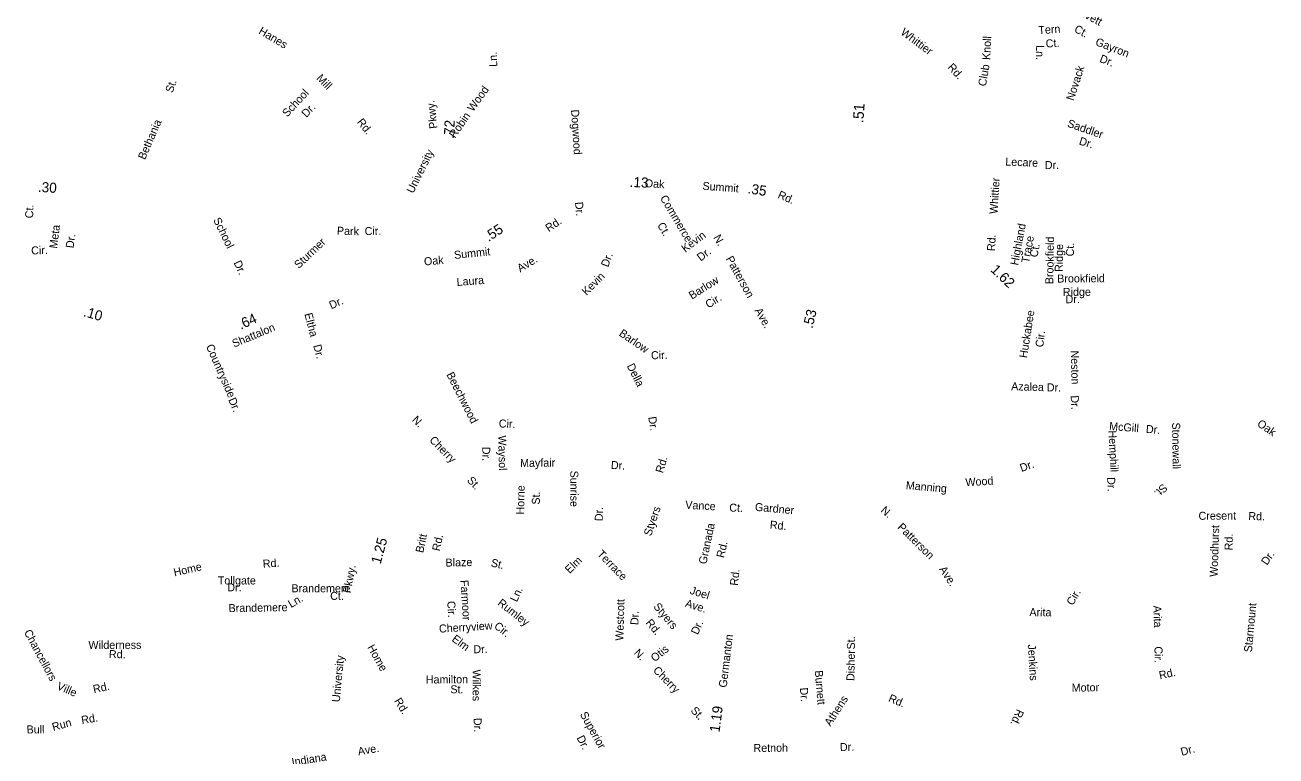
# Model space of a CAD drawing. Extents: x 1553981 to 1780076, y 812965 to 996873.
# Drawn here: x 1618681 to 1633526, y 877892 to 886570 of the extents above; entities that cross this region are included whole.
import ezdxf

# ---------------------------------------------------------------- set-up
doc = ezdxf.new("R2010")
doc.units = 0
for name, color, linetype in [('Exist Road Non-System Type 51 Label', 7, 'Continuous'), ('Exist Road Primary NC Service Mileage Hundredths English Label', 7, 'Continuous'), ('Exist Road Secondary Mileage Hundredths English Label', 7, 'Continuous'), ('Map Preparation Border Antique Large Shape', 7, 'Continuous')]:
    doc.layers.add(name, color=color, linetype=linetype)

msp = doc.modelspace()

# ---------------------------------------------------------------- texts
at = {"layer": 'Exist Road Non-System Type 51 Label'}
for s, rotation, p in [('Kivett', 331.5888, (1631152, 886709)), ('Hanes', 329.1772, (1621445, 886473)), ('Whittier', 323.2184, (1629064, 886465)), ('Tern', 3.9482, (1630710, 886460)), ('Ct.', 331.5888, (1631123, 886494)), ('Knoll', 87.3694, (1630135, 886153)), ('Ct.', 3.9482, (1630797, 886301)), ('Gayron', 338.6147, (1631375, 886334)), ('Ln.', 269.2682, (1630681, 886331)), ('Ln.', 92.0969, (1624286, 886075)), ('Rd.', 312.0592, (1629624, 886063)), ('Club', 80.1335, (1630084, 885837)), ('Dr.', 338.6147, (1631425, 886134)), ('Mill', 314.3448, (1622133, 885931)), ('Novack', 72.0259, (1631124, 885664)), ('School', 47.1963, (1621793, 885470)), ('Wood', 54.5217, (1623999, 885533)), ('Dr.', 47.1963, (1622021, 885465)), ('Robin', 55.4105, (1623784, 885219)), ('Dogwood', 273.5931, (1625161, 885563)), ('Rd.', 308.572, (1622615, 885415)), ('Saddler', 340.9127, (1631043, 885364)), ('Dr.', 342.6743, (1631182, 885153)), ('Lecare', 357.5618, (1630313, 884902)), ('Dr.', 0.6581, (1630784, 884859)), ('Whittier', 86.366, (1630221, 884324)), ('Dr.', 275.0819, (1625208, 884466)), ('Commerce', 300.6483, (1626213, 884516)), ('Ct.', 88.6998, (1618778, 884274)), ('Meta', 82.6531, (1619061, 883912)), ('School', 295.9309, (1620912, 884256)), ('Park', 358.6211, (1622382, 884080)), ('Cir.', 1.352, (1622713, 884075)), ('Ct.', 300.6483, (1626180, 884193)), ('Highland', 79.3879, (1630466, 883711)), ('Dr.', 82.6531, (1619257, 883916)), ('Sturmer', 43.5499, (1621930, 883671)), ('Kevin', 37.0888, (1626516, 883864)), ('N.', 299.7022, (1626848, 884048)), ('Rd.', 86.883, (1630191, 883883)), ('Trace', 79.3879, (1630596, 883738)), ('Brookfield', 89.013, (1630883, 883492)), ('Cir.', 1.981, (1618756, 883845)), ('Dr.', 37.0888, (1626699, 883760)), ('Ct.', 79.3879, (1630695, 883806)), ('Ridge', 89.013, (1630995, 883637)), ('Ct.', 89.013, (1631128, 883822)), ('Dr.', 294.7328, (1621155, 883748)), ('Ave.', 31.125, (1624557, 883631)), ('Dr.', 68.9622, (1625600, 883688)), ('Patterson', 298.8657, (1626995, 883795)), ('Kevin', 45.1038, (1625345, 883352)), ('Barlow', 32.3715, (1626596, 883308)), ('Brookfield', 0.412, (1630931, 883512)), ('Laura', 4.4816, (1623807, 883471)), ('Ridge', 0.3008, (1630998, 883353)), ('Cir.', 32.3715, (1626792, 883202)), ('Dr.', 0.4186, (1631030, 883267)), ('Eltha', 284.6129, (1621996, 883139)), ('Ave.', 299.8084, (1627336, 883180)), ('Huckabee', 81.0602, (1630572, 882611)), ('Barlow', 325.6262, (1625722, 882888)), ('Cir.', 83.2958, (1630764, 882740)), ('Countryside', 293.5159, (1620827, 882756)), ('Dr.', 284.4327, (1622101, 882764)), ('Cir.', 1.5844, (1626111, 882601)), ('Neston', 271.4237, (1631091, 882704)), ('Della', 296.8709, (1625820, 882523)), ('Beechwood', 296.8338, (1623679, 882421)), ('Azalea', 358.3334, (1630383, 882234)), ('Dr.', 358.6039, (1630806, 882221)), ('Dr.', 293.5159, (1621091, 882121)), ('Dr.', 273.2066, (1631090, 882170)), ('N.', 313.7502, (1623266, 881875)), ('Cir.', 357.2843, (1624302, 881793)), ('Dr.', 279.0211, (1626077, 881914)), ('McGill', 355.6041, (1631544, 881762)), ('Dr.', 355.6041, (1631980, 881728)), ('Stonewall', 270.6935, (1632294, 881850)), ('Cherry', 314.6983, (1623473, 881634)), ('Waysol', 271.3693, (1624296, 881696)), ('Hemphill', 272.7971, (1631538, 881754)), ('Dr.', 271.3693, (1624106, 881561)), ('Mayfair', 0.7722, (1624557, 881322)), ('Dr.', 356.8408, (1625632, 881300)), ('Rd.', 73.2813, (1626251, 881243)), ('Dr.', 19.9273, (1630507, 881262)), ('St.', 313.7565, (1623920, 881157)), ('Sunrise', 270.0227, (1625152, 881279)), ('Wood', 3.6055, (1629844, 881093)), ('Horne', 88.8359, (1624604, 880758)), ('Manning', 355.1936, (1629131, 881060)), ('Dr.', 272.7971, (1631522, 881200)), ('St.', 224.3748, (1632183, 881131)), ('St.', 88.8359, (1624790, 880875)), ('Vance', 356.8967, (1626515, 880827)), ('Dr.', 88.7027, (1625537, 880679)), ('Styers', 71.0734, (1626110, 880496)), ('Ct.', 357.5622, (1627037, 880794)), ('Gardner', 354.8278, (1627340, 880803)), ('N.', 318.6945, (1628828, 880795)), ('Cresent', 0.4931, (1632608, 880695)), ('Rd.', 358.1988, (1633197, 880694)), ('Granada', 78.0779, (1626766, 880162)), ('Rd.', 354.8278, (1627517, 880592)), ('Patterson', 315.3818, (1629028, 880600)), ('Woodhurst', 88.1649, (1632834, 880017)), ('Britt', 77.8365, (1623406, 880297)), ('Rd.', 77.8365, (1623603, 880318)), ('Rd.', 89.1246, (1633011, 880332)), ('Terrace', 314.3249, (1625464, 880281)), ('Rd.', 76.5472, (1626975, 880237)), ('Home', 12.8534, (1620456, 880023)), ('Rd.', 3.9423, (1621506, 880126)), ('Blaze', 1.3863, (1623673, 880139)), ('St.', 346.8364, (1624203, 880144)), ('Elm', 44.4001, (1625144, 880051)), ('Dr.', 55.4615, (1633420, 880149)), ('Ave.', 303.5159, (1629524, 880108)), ('Farmoor', 273.585, (1623848, 879978)), ('Ln.', 64.6535, (1624517, 879713)), ('Joel', 342.5384, (1626565, 879819)), ('Ln.', 31.008, (1621839, 879646)), ('Cir.', 273.585, (1623691, 879729)), ('Rumley', 321.912, (1624281, 879692)), ('Westcott', 88.2963, (1625781, 879259)), ('Ave.', 342.5384, (1626509, 879666)), ('Cir.', 59.2806, (1631115, 879671)), ('Brandemere', 0.9828, (1621098, 879599)), ('Dr.', 88.2963, (1625960, 879445)), ('Styers', 309.856, (1626133, 879662)), ('Arita', 359.4031, (1630600, 879552)), ('Arita', 272.5155, (1632069, 879676)), ('Starmount', 84.7422, (1633240, 879119)), ('Cherryview', 3.5763, (1623597, 879355)), ('Cir.', 321.912, (1624239, 879418)), ('Rd.', 309.856, (1626041, 879470)), ('Dr.', 65.8914, (1626665, 879324)), ('Chancellors', 298.1893, (1618666, 879362)), ('Elm', 323.5526, (1623738, 879263)), ('St.', 89.9373, (1628530, 879156)), ('Wilderness', 359.9777, (1619434, 879163)), ('Rd.', 359.4648, (1619677, 879054)), ('Home', 299.2616, (1622740, 879182)), ('Dr.', 1.2876, (1624003, 879111)), ('N.', 313.7502, (1625900, 879109)), ('Otis', 38.8597, (1626154, 879003)), ('Disher', 88.837, (1628523, 878781)), ('Jenkins', 273.5706, (1630581, 879213)), ('Cir.', 269.9835, (1632085, 879193)), ('Hamilton', 0.3871, (1623438, 878752)), ('Wilkes', 270.1647, (1623992, 878917)), ('Cherry', 314.6983, (1626127, 878901)), ('Burnett', 274.8276, (1628053, 878904)), ('Rd.', 12.2729, (1632149, 878801)), ('Ville', 336.976, (1619051, 878686)), ('Rd.', 11.9842, (1619499, 878637)), ('St.', 359.8069, (1623729, 878636)), ('Dr.', 274.8276, (1627876, 878700)), ('Motor', 1.0421, (1631103, 878654)), ('Rd.', 302.2274, (1623059, 878545)), ('Athens', 57.2511, (1628240, 878238)), ('Rd.', 336.7939, (1628919, 878543)), ('Rd.', 9.4506, (1619357, 878270)), ('Superior', 299.1661, (1625263, 878386)), ('St.', 313.7565, (1626574, 878424)), ('Rd.', 245.0932, (1630454, 878455)), ('Bull', 0.6233, (1618701, 878159)), ('Run', 15.5803, (1619017, 878187)), ('Dr.', 272.1303, (1624004, 878342)), ('Dr.', 296.9846, (1625225, 878107)), ('Ave.', 9.867, (1622639, 877898)), ('Retnoh', 0.4437, (1627326, 877939)), ('Dr.', 1.8059, (1628353, 877949)), ('Dr.', 15.1454, (1632409, 877892)), ('Indiana', 9.3345, (1621854, 877771))]:
    msp.add_text(s, height=95, rotation=rotation, dxfattribs=at).set_placement(p)
for s, p in [('Tollgate', (1620969, 879928)), ('Dr.', (1621082, 879846)), ('Brandemere', (1621844, 879835)), ('Ct.', (1622303, 879745))]:
    msp.add_text(s, height=95, dxfattribs=at).set_placement(p)
at = {"layer": 'Exist Road Primary NC Service Mileage Hundredths English Label'}
msp.add_text('.51', height=125, rotation=85.9144, dxfattribs=at).set_placement((1628629, 885403))
at = {"layer": 'Exist Road Secondary Mileage Hundredths English Label'}
for s, rotation, p in [('.72', 87.4072, (1623771, 885217)), ('.13', 357.1165, (1625855, 884648)), ('.30', 356.5146, (1618832, 884589)), ('.35', 351.1138, (1627251, 884573)), ('.55', 33.4435, (1624182, 883993)), ('1.62', 316.2511, (1630131, 883654)), ('.10', 343.9485, (1619366, 883115)), ('.64', 24.5204, (1621242, 882951)), ('.53', 76.577, (1628026, 882960)), ('1.25', 74.8646, (1622901, 880163)), ('1.19', 82.6306, (1626923, 878168))]:
    msp.add_text(s, height=120, rotation=rotation, dxfattribs=at).set_placement(p)
at = {"layer": 'Map Preparation Border Antique Large Shape'}
for s, rotation, p in [('St.', 71.3851, (1620433, 885758)), ('Pkwy.', 96.6054, (1623577, 885344)), ('Bethania', 66.6022, (1620105, 884963)), ('University', 63.6293, (1623288, 884563)), ('Oak', 356.8224, (1626034, 884645)), ('Summit', 355.6857, (1626718, 884614)), ('Rd.', 336.6014, (1627606, 884520)), ('Rd.', 33.4435, (1624896, 884109)), ('Summit', 6.0838, (1623778, 883791)), ('Oak', 5.1328, (1623420, 883714)), ('Dr.', 23.537, (1622315, 883194)), ('Shattalon', 22.7094, (1621163, 882739)), ('Oak', 325.3912, (1633294, 881816)), ('Pkwy.', 79.2989, (1622545, 879820)), ('Rd.', 83.8124, (1627140, 879910)), ('Germanton', 83.0812, (1627007, 878699)), ('University', 84.6335, (1622416, 878527))]:
    msp.add_text(s, height=95, rotation=rotation, dxfattribs=at).set_placement(p)

doc.saveas('drawing.dxf')
